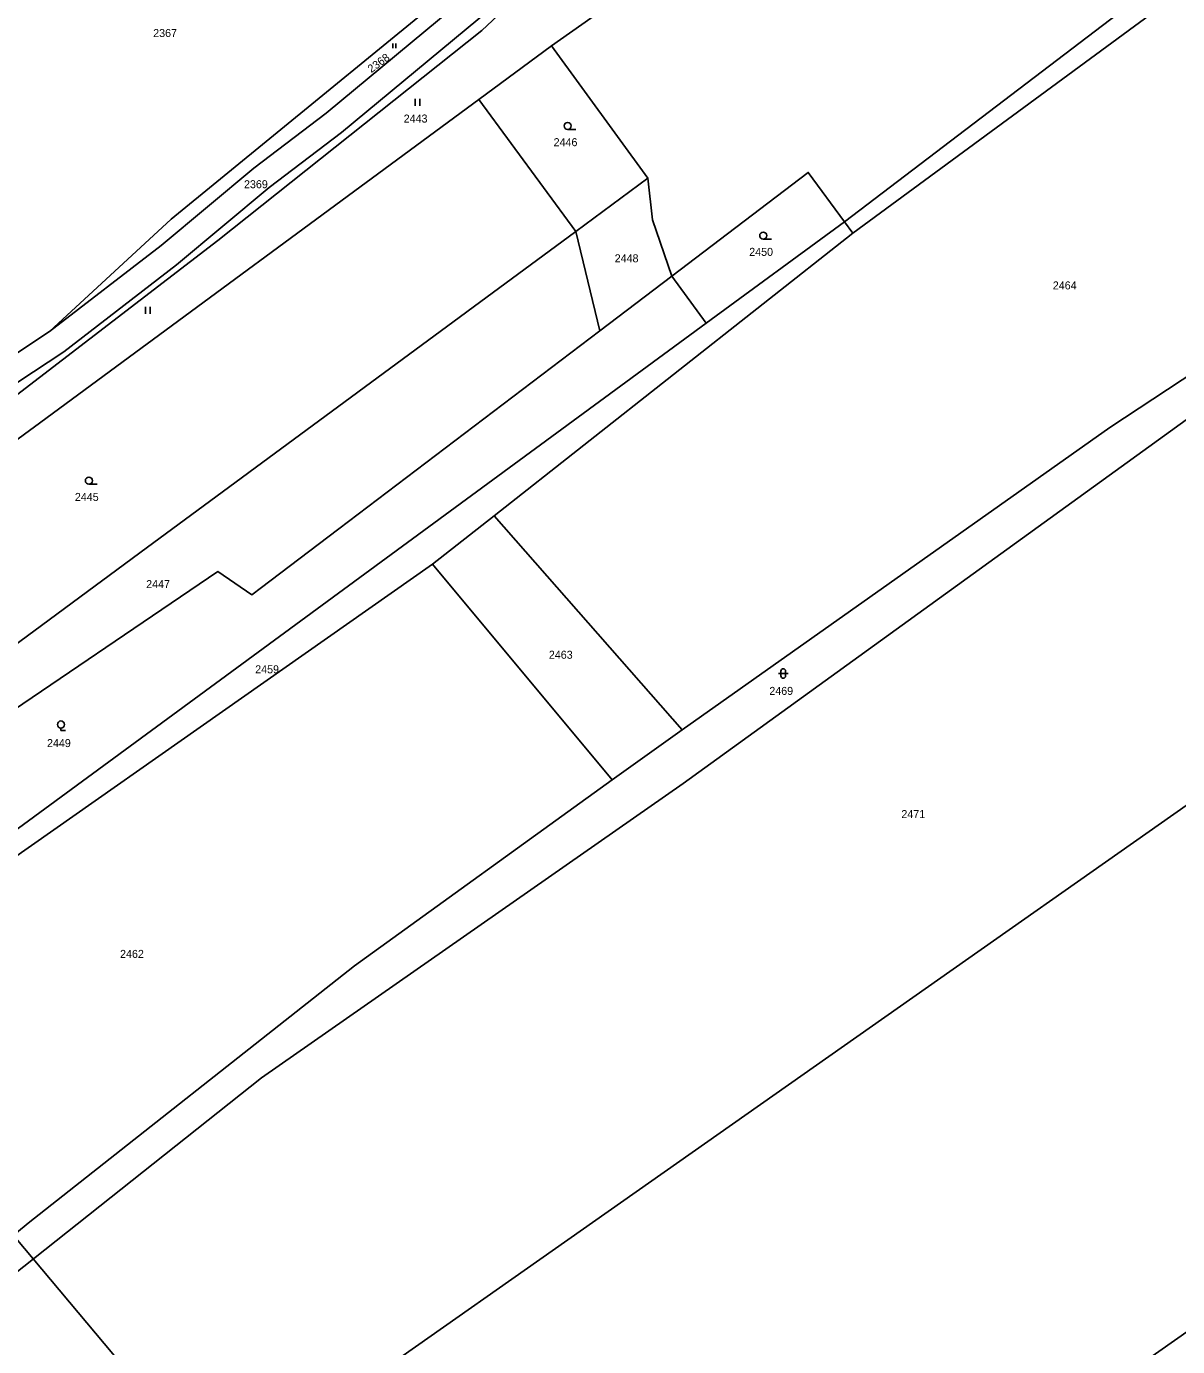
# Model space of a CAD drawing. Extents: x -504988 to -494607, y -1123820 to -1114018.
# Drawn here: x -498141.9 to -497897.3, y -1118618 to -1118337.6 of the extents above; entities that cross this region are included whole.
import ezdxf

# ---------------------------------------------------------------- set-up
doc = ezdxf.new("R2010")
doc.units = 0
for name, color, linetype in [('Hranice parcel', 7, 'Continuous'), ('Parcelní čísla', 7, 'Continuous'), ('Poz předměty', 7, 'Continuous'), ('Značky kultur', 7, 'Continuous')]:
    doc.layers.add(name, color=color, linetype=linetype)

msp = doc.modelspace()

# ---------------------------------------------------------------- linework, layer by layer
at = {"layer": 'Hranice parcel'}
for p, q in [((-498030.31, -1118341.71), (-497917.51, -1118261.71)), ((-498045.77, -1118353.09), (-498030.31, -1118341.71)), ((-498009.88, -1118369.83), (-498030.31, -1118341.71)), ((-498140.18, -1118422.61), (-498045.77, -1118353.09)), ((-498025.17, -1118381.11), (-498045.77, -1118353.09)), ((-498025.17, -1118381.11), (-498009.88, -1118369.83)), ((-498117.78, -1118449.41), (-498025.17, -1118381.11)), ((-498042.53, -1118441.52), (-497966.26, -1118381.48)), ((-498020.08, -1118402.23), (-498025.17, -1118381.11)), ((-497997.42, -1118400.62), (-497968.04, -1118379.06)), ((-497968.04, -1118379.06), (-497966.26, -1118381.48)), ((-498020.08, -1118402.23), (-498004.78, -1118390.62)), ((-497997.42, -1118400.62), (-498004.78, -1118390.62)), ((-498234.59, -1118492.13), (-498140.18, -1118422.61)), ((-498055.61, -1118451.82), (-498042.53, -1118441.52)), ((-498002.57, -1118486.99), (-498042.53, -1118441.52)), ((-498210.39, -1118517.7), (-498117.78, -1118449.41)), ((-498017.41, -1118497.61), (-498055.61, -1118451.82)), ((-498017.41, -1118497.61), (-498002.57, -1118486.99))]:
    msp.add_line(p, q, dxfattribs=at)
for points in [[(-498136.99, -1118402.4), (-498111.12, -1118378.48), (-498035.42, -1118316.54), (-497997.34, -1118274.87)], [(-498136.99, -1118402.4), (-498113.29, -1118384.11), (-498093.6, -1118367.71), (-498078.21, -1118356), (-498036.27, -1118321.14), (-497998.69, -1118284.36)], [(-498000.41, -1118293.27), (-498032.75, -1118325.04), (-498074.93, -1118360.1), (-498090.33, -1118371.81), (-498109.99, -1118388.2), (-498133.96, -1118406.69), (-498153.56, -1118419.62), (-498192.91, -1118450.77), (-498214.3, -1118470.63)], [(-498000.41, -1118293.27), (-498016.57, -1118311.58), (-498045.16, -1118338.46), (-498101.21, -1118383.05), (-498161.53, -1118429.3)], [(-497968.04, -1118379.06), (-497884.17, -1118315.23), (-497847.23, -1118294.24)], [(-497966.26, -1118381.48), (-497881.83, -1118319.36), (-497869.07, -1118311.46)], [(-498163.15, -1118617.42), (-498091.96, -1118560.92), (-498002.37, -1118498.4), (-497853.49, -1118390.83), (-497828.18, -1118374.53), (-497796.23, -1118351.36)], [(-498002.57, -1118486.99), (-497911.64, -1118422.78), (-497807.38, -1118354.08)], [(-498004.78, -1118390.62), (-498008.85, -1118378.64), (-498009.88, -1118369.83)], [(-497968.04, -1118379.06), (-497975.75, -1118368.59), (-498004.78, -1118390.62)], [(-498106.11, -1118651.01), (-497985.91, -1118566.61), (-497865.72, -1118482.22), (-497745.52, -1118397.82)], [(-498213.37, -1118561.62), (-498187.92, -1118540.44), (-498092.67, -1118470.53), (-497997.42, -1118400.62)], [(-498199.73, -1118528.21), (-498152.68, -1118488.21), (-498101.21, -1118453.38), (-498094.01, -1118458.32), (-498020.08, -1118402.23)], [(-498190.79, -1118442.39), (-498156.57, -1118415.31), (-498136.99, -1118402.4)], [(-498042.92, -1118718.61), (-497907.88, -1118623.79), (-497772.83, -1118528.97), (-497637.79, -1118434.15)], [(-498213.29, -1118572.85), (-498209.62, -1118563.02), (-498185.52, -1118542.89), (-498055.61, -1118451.82)], [(-498167.17, -1118612.97), (-498141.57, -1118591.8), (-498072.18, -1118537.18), (-498017.41, -1118497.61)]]:
    msp.add_lwpolyline(points, dxfattribs=at)
at = {"layer": 'Poz předměty'}
msp.add_line((-498149.73, -1118588.45), (-498084.12, -1118666.37), dxfattribs=at)
at = {"layer": 'Značky kultur'}
for p, q in [((-498064.05, -1118342.16), (-498064.05, -1118341.16)), ((-498063.38, -1118342.16), (-498063.38, -1118341.16)), ((-498059.27, -1118354.44), (-498059.27, -1118352.94)), ((-498058.27, -1118354.44), (-498058.27, -1118352.94)), ((-498026.89, -1118359.46), (-498025.14, -1118359.46)), ((-497985.32, -1118382.76), (-497983.57, -1118382.76)), ((-498116.63, -1118398.62), (-498116.63, -1118397.12)), ((-498115.63, -1118398.62), (-498115.63, -1118397.12)), ((-498128.63, -1118434.83), (-498126.88, -1118434.83)), ((-497982.06, -1118475.04), (-497980.06, -1118475.04)), ((-497981.56, -1118474.54), (-497981.56, -1118475.54)), ((-497980.56, -1118475.54), (-497980.56, -1118474.54)), ((-498134.57, -1118486.63), (-498134.57, -1118487.13)), ((-498134.57, -1118487.13), (-498133.57, -1118487.13))]:
    msp.add_line(p, q, dxfattribs=at)
for centre in [(-498026.89, -1118358.71), (-497985.32, -1118382.01), (-498128.63, -1118434.08), (-498134.57, -1118485.88)]:
    msp.add_circle(centre, 0.75, dxfattribs=at)
for centre, start, end in [((-497981.06, -1118474.54), 0, 180), ((-497981.06, -1118475.54), 180, 359.9879)]:
    msp.add_arc(centre, 0.5, start, end, dxfattribs=at)

# ---------------------------------------------------------------- texts
at = {"layer": 'Parcelní čísla'}
for s, p in [('2367', (-498114.97, -1118339.82)), ('2443', (-498061.73, -1118357.99)), ('2446', (-498029.87, -1118363.01)), ('2369', (-498095.67, -1118371.94)), ('2448', (-498016.89, -1118387.68)), ('2450', (-497988.3, -1118386.31)), ('2464', (-497923.78, -1118393.44)), ('2445', (-498131.61, -1118438.38)), ('2447', (-498116.46, -1118456.9)), ('2463', (-498030.88, -1118471.91)), ('2459', (-498093.29, -1118475)), ('2469', (-497984.03, -1118479.59)), ('2449', (-498137.54, -1118490.68)), ('2471', (-497955.97, -1118505.77)), ('2462', (-498122.01, -1118535.47))]:
    msp.add_text(s, height=1.7, dxfattribs=at).set_placement(p)
msp.add_text('2368', height=1.7, rotation=36, dxfattribs=at).set_placement((-498068.62, -1118347.5))

doc.saveas('drawing.dxf')
